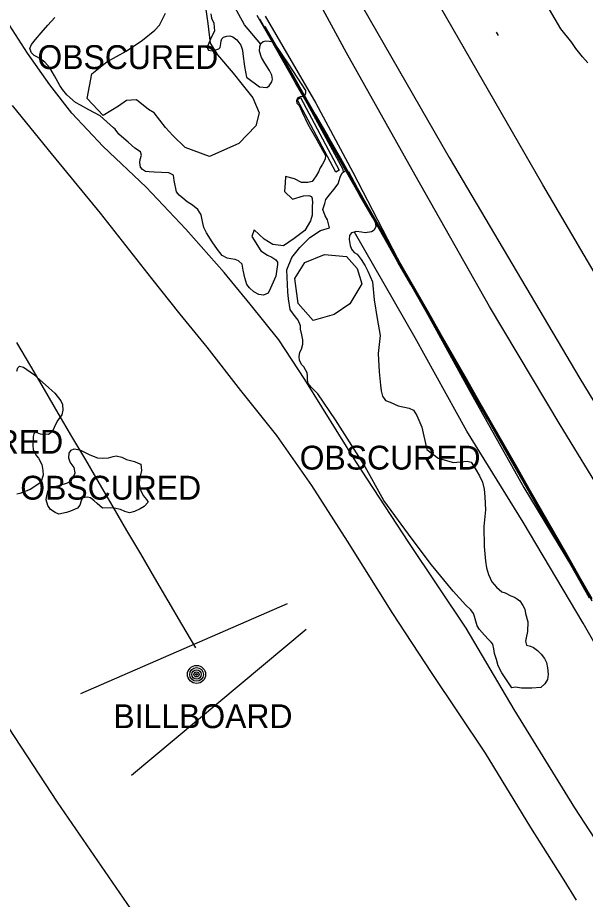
# Model space of a CAD drawing. Extents: x 368532 to 392481, y 10654822 to 10676899.
# Drawn here: x 376456.7 to 376575.6, y 10664679.2 to 10664864 of the extents above; entities that cross this region are included whole.
import ezdxf

# ---------------------------------------------------------------- set-up
doc = ezdxf.new("R2010")
doc.units = 0
for name, color, linetype in [('p_Catenary', 7, 'Continuous'), ('p_drainage culvert', 7, 'Continuous'), ('p_dtm obscured area', 7, 'Continuous'), ('p_dtm retaining wall', 7, 'Continuous'), ('p_railroad rr control', 7, 'Continuous'), ('p_road dirt road', 7, 'Continuous'), ('p_structure billboard', 7, 'Continuous'), ('p_structure fence', 7, 'Continuous'), ('p_veg tree', 7, 'Continuous'), ('p_veg woods', 7, 'Continuous')]:
    doc.layers.add(name, color=color, linetype=linetype)

msp = doc.modelspace()

# ---------------------------------------------------------------- linework, layer by layer
at = {"layer": 'p_Catenary'}
for points in [[(376576.52, 10664742.35), (376573.84, 10664747.05), (376571.16, 10664751.74), (376568.49, 10664756.44), (376565.81, 10664761.13), (376563.13, 10664765.83), (376560.46, 10664770.52), (376557.78, 10664775.22), (376555.1, 10664779.91), (376552.42, 10664784.61), (376549.75, 10664789.3), (376547.07, 10664794), (376544.39, 10664798.69), (376541.72, 10664803.38), (376539.04, 10664808.08), (376536.36, 10664812.77), (376533.68, 10664817.47), (376531.01, 10664822.16), (376528.33, 10664826.86), (376525.65, 10664831.55), (376522.98, 10664836.25), (376520.3, 10664840.94), (376517.62, 10664845.64), (376514.94, 10664850.33), (376512.27, 10664855.03), (376509.59, 10664859.72), (376506.91, 10664864.42)], [(376507.35, 10664863.77), (376510.02, 10664859.08), (376512.7, 10664854.39), (376515.38, 10664849.7), (376518.05, 10664845.01), (376520.73, 10664840.31), (376523.41, 10664835.62), (376526.08, 10664830.93), (376528.76, 10664826.24), (376531.44, 10664821.55), (376534.11, 10664816.86), (376536.79, 10664812.17), (376539.47, 10664807.47), (376542.14, 10664802.78), (376544.82, 10664798.09), (376547.5, 10664793.4), (376550.17, 10664788.71), (376552.85, 10664784.02), (376555.53, 10664779.33), (376558.2, 10664774.63), (376560.88, 10664769.94), (376563.56, 10664765.25), (376566.23, 10664760.56), (376568.91, 10664755.87), (376571.59, 10664751.18), (376574.26, 10664746.49), (376576.94, 10664741.8)], [(376576.96, 10664742), (376574.3, 10664746.67), (376571.63, 10664751.34), (376568.97, 10664756), (376566.3, 10664760.67), (376563.63, 10664765.34), (376560.97, 10664770), (376558.3, 10664774.67), (376555.63, 10664779.34), (376552.97, 10664784.01), (376550.3, 10664788.67), (376547.64, 10664793.34), (376544.97, 10664798.01), (376542.3, 10664802.67), (376539.64, 10664807.34), (376536.97, 10664812.01), (376534.3, 10664816.67), (376531.64, 10664821.34), (376528.97, 10664826.01), (376526.31, 10664830.67), (376523.64, 10664835.34), (376520.97, 10664840.01), (376518.31, 10664844.67), (376515.64, 10664849.34), (376512.97, 10664854.01), (376510.31, 10664858.67), (376507.64, 10664863.34)], [(376508.49, 10664862.18), (376511.13, 10664857.57), (376513.76, 10664852.96), (376516.39, 10664848.35), (376519.03, 10664843.73), (376521.66, 10664839.12), (376524.3, 10664834.51), (376526.93, 10664829.9), (376529.56, 10664825.28), (376532.2, 10664820.67), (376534.83, 10664816.06), (376537.47, 10664811.45), (376540.1, 10664806.84), (376542.73, 10664802.22), (376545.37, 10664797.61), (376548, 10664793), (376550.64, 10664788.39), (376553.27, 10664783.77), (376555.9, 10664779.16), (376558.54, 10664774.55), (376561.17, 10664769.94), (376563.81, 10664765.33), (376566.44, 10664760.71), (376569.07, 10664756.1), (376571.71, 10664751.49), (376574.34, 10664746.88), (376576.98, 10664742.26)], [(376456.5, 10664795.89), (376459.38, 10664790.97), (376462.26, 10664786.05), (376465.14, 10664781.13), (376468.02, 10664776.21), (376470.9, 10664771.29), (376473.78, 10664766.37), (376476.66, 10664761.45), (376479.54, 10664756.53), (376482.42, 10664751.61), (376485.3, 10664746.69), (376488.18, 10664741.77), (376491.06, 10664736.85), (376493.94, 10664731.93)]]:
    msp.add_lwpolyline(points, dxfattribs=at)
at = {"layer": 'p_drainage culvert'}
msp.add_line((376557.42, 10664860.23), (376557.02, 10664860.95), dxfattribs=at)
at = {"layer": 'p_dtm obscured area'}
for points in [[(376497.19, 10664864.81), (376497.33, 10664863.88), (376497.8, 10664862.85), (376497.93, 10664861.16), (376497.27, 10664859.81), (376496.45, 10664857.98), (376496.5, 10664857.5), (376496.71, 10664857.15), (376497.46, 10664857.03), (376498.02, 10664857.16), (376498.83, 10664857.45), (376499.12, 10664857.77), (376499.29, 10664858.57), (376499.32, 10664859.12), (376499.47, 10664859.53), (376499.84, 10664859.87), (376500.51, 10664860.11), (376501.12, 10664860.16), (376501.78, 10664859.94), (376502.59, 10664859.32), (376503.44, 10664858.22), (376503.81, 10664857.21), (376503.89, 10664856.41), (376504.25, 10664853.73), (376504.65, 10664851.52), (376507.34, 10664849.49), (376508.93, 10664849.35), (376509.39, 10664849.69), (376509.69, 10664850.11), (376509.93, 10664850.57), (376510.08, 10664851.11), (376509.93, 10664851.96), (376509.43, 10664852.89), (376508.47, 10664854.44), (376507.78, 10664855.63), (376507.35, 10664856.96), (376507.46, 10664857.94), (376507.65, 10664858.57), (376508.12, 10664858.99), (376508.72, 10664859.11), (376509.37, 10664859.09), (376509.93, 10664858.99), (376510.3, 10664858.86), (376513.53, 10664854.09), (376517, 10664848.75), (376516.98, 10664848.16), (376516.83, 10664847.73), (376516.37, 10664847.49), (376515.89, 10664847.42), (376515.42, 10664847.16), (376515.27, 10664846.97), (376515.13, 10664846.59), (376515.19, 10664846.09), (376515.67, 10664845.56), (376516.33, 10664844.15), (376517.48, 10664841.66), (376519.39, 10664838.38), (376520.53, 10664836.23), (376521.16, 10664835.12), (376521.14, 10664834.39), (376520.84, 10664833.8), (376520.54, 10664833.31), (376520.1, 10664832.52), (376519.74, 10664831.7), (376519.26, 10664830.85), (376518.78, 10664830.15), (376518.41, 10664829.63), (376517.47, 10664829.46), (376516.19, 10664829.45), (376514.72, 10664830.23), (376512.81, 10664830.73), (376512.74, 10664829.34), (376512.62, 10664827.53), (376514.3, 10664825.96), (376516.59, 10664826.63), (376517.7, 10664826.7), (376518.27, 10664826.49), (376518.38, 10664826.08), (376518.46, 10664825.21), (376518.39, 10664824.53), (376518.37, 10664822.63), (376518.03, 10664821.44), (376516.83, 10664819.4), (376514.63, 10664817.68), (376512.41, 10664816.16), (376510.19, 10664816.42), (376508.32, 10664817.58), (376506.28, 10664819.55), (376505.73, 10664818.14), (376507.63, 10664815.12), (376509.05, 10664814.24), (376509.98, 10664813.79)], [(376576.13, 10664854.53), (376575.03, 10664855.77), (376573.65, 10664857.56), (376572.82, 10664858.81), (376570.49, 10664861.68), (376568.08, 10664865.69)], [(376509.98, 10664813.79), (376510.79, 10664813.24), (376511.11, 10664812.74), (376511.12, 10664812.27), (376510.77, 10664809.84), (376509.7, 10664807.32), (376509.16, 10664806.24), (376508.17, 10664805.81), (376507.23, 10664805.95), (376506.16, 10664806.52), (376505.24, 10664807.34), (376504.71, 10664808.09), (376504.28, 10664809.44), (376503.97, 10664811.08), (376503.75, 10664812.36), (376502.98, 10664813.05), (376502.24, 10664813.32), (376501.33, 10664813.45), (376500.56, 10664813.58), (376499.56, 10664814.15), (376498.56, 10664815.41), (376497.47, 10664816.98), (376496.24, 10664818.9), (376495.7, 10664820.03), (376495.42, 10664821.29), (376495.13, 10664822.69), (376494.43, 10664823.82), (376493.31, 10664824.69), (376492.24, 10664825.41), (376491.3, 10664826.14), (376490.55, 10664826.8), (376490, 10664827.51), (376489.48, 10664829.83), (376489.34, 10664830.96), (376488.36, 10664831.48), (376485.3, 10664831.63), (376484.23, 10664831.68), (376483.49, 10664831.77), (376482.87, 10664832.17), (376482.47, 10664832.66), (376482.28, 10664833.66), (376482.34, 10664834.26), (376482.68, 10664835.18), (376482.42, 10664835.85), (376481.24, 10664836.61), (376479.83, 10664837.91), (376478.92, 10664838.65), (376477.9, 10664839.59), (376477.1, 10664840.59), (376476.79, 10664840.87), (376473.97, 10664843.42), (376471.62, 10664844.68), (376469.86, 10664845.63), (376468.83, 10664846.24), (376467, 10664847.8), (376466.08, 10664848.94), (376465.53, 10664849.74), (376464.4, 10664851.82), (376463.42, 10664853.48), (376462.37, 10664854.67), (376461.37, 10664855.46), (376460.73, 10664855.75), (376460.19, 10664856.04), (376459.58, 10664856.59), (376459.26, 10664857.55), (376459.6, 10664858.35), (376460.44, 10664859.43), (376461.62, 10664860.83), (376463.03, 10664862.44), (376464.53, 10664864.02)], [(376456.55, 10664789.93), (376456.76, 10664790.57), (376457.13, 10664790.92), (376457.9, 10664790.77), (376460.03, 10664789.24), (376463.23, 10664786.44), (376464.52, 10664785.32), (376465.72, 10664783.71), (376466.11, 10664782.92), (376466.14, 10664781.75), (376465.97, 10664780.78), (376465, 10664779.4), (376464.38, 10664778.07), (376463.95, 10664777.18), (376463.16, 10664776.64), (376461.5, 10664776.69), (376460.47, 10664777.11), (376460.1, 10664776.76), (376459.97, 10664776.22), (376459.98, 10664775.36), (376459.91, 10664774.41), (376459.97, 10664773.41), (376460.68, 10664772.17), (376461.1, 10664771.64), (376461.79, 10664770.35), (376462, 10664769.12), (376462.03, 10664768.08), (376461.53, 10664766.58), (376459.34, 10664765.13), (376457.2, 10664764.26), (376456.51, 10664764.15)]]:
    msp.add_lwpolyline(points, dxfattribs=at)
for points in [[(376560.25, 10664723.56), (376558.1, 10664726.68), (376557.37, 10664728.18), (376557.02, 10664729.49), (376556.62, 10664730.75), (376556.48, 10664731.74), (376556.22, 10664732.7), (376555.9, 10664733.14), (376555.35, 10664733.66), (376554.49, 10664734.59), (376553.46, 10664735.74), (376552.95, 10664736.55), (376552.69, 10664737.48), (376552.43, 10664738.5), (376552.17, 10664739.14), (376551.63, 10664739.89), (376550.61, 10664740.86), (376547.96, 10664743.81), (376543.38, 10664749.32), (376539.37, 10664754.68), (376533.39, 10664762.8), (376529.13, 10664770.48), (376523.3, 10664779.72), (376519.59, 10664785.13), (376518.75, 10664785.96), (376518.24, 10664786.47), (376517.58, 10664787.31), (376517.43, 10664788.09), (376517.42, 10664788.93), (376517.33, 10664789.58), (376516.67, 10664790.81), (376516.22, 10664791.25), (376515.77, 10664792.17), (376515.69, 10664793), (376515.8, 10664793.86), (376516.15, 10664794.53), (376516.47, 10664795.56), (376516.46, 10664796.5), (376516.25, 10664797.55), (376515.96, 10664798.68), (376515.98, 10664799.43), (376515.48, 10664800.6), (376514.45, 10664801.89), (376513.82, 10664802.86), (376513.42, 10664805.04), (376513.33, 10664806.52), (376513.06, 10664811.15), (376514.16, 10664813.75), (376515.82, 10664815.84), (376517.93, 10664817.91), (376520.12, 10664819.35), (376522.02, 10664819.93), (376521.59, 10664821.64), (376521.12, 10664822.45), (376520.63, 10664823.76), (376521.03, 10664825.04), (376521.26, 10664825.87), (376522.06, 10664826.83), (376522.95, 10664827.95), (376523.82, 10664829.18), (376524.24, 10664830.57), (376524.69, 10664831.49), (376525.3, 10664831.9), (376526.02, 10664831.74), (376527.83, 10664828.36), (376530.95, 10664822.33), (376531.62, 10664821.04), (376531.72, 10664820.25), (376531.38, 10664819.47), (376530.81, 10664819.13), (376529.49, 10664818.87), (376528.76, 10664819.03), (376527.65, 10664819.15), (376526.67, 10664818.9), (376526.25, 10664818.37), (376526.15, 10664817.49), (376526.39, 10664816.21), (376526.61, 10664815.47), (376527.2, 10664814.79), (376527.8, 10664814.39), (376528.65, 10664813.3), (376529.48, 10664811.97), (376530.05, 10664810.88), (376531.01, 10664808.66), (376531.37, 10664804.86), (376532.03, 10664800.95), (376532.61, 10664797.36), (376532.25, 10664793.59), (376532.4, 10664789.75), (376532.68, 10664786.94), (376532.85, 10664785.81), (376533.11, 10664784.68), (376533.79, 10664783.75), (376534.76, 10664783.39), (376536.4, 10664782.64), (376538.72, 10664782.13), (376539.6, 10664781.75), (376540.29, 10664780.64), (376541.35, 10664778.19), (376542.39, 10664773.49), (376544.76, 10664771.7), (376548.02, 10664770.73), (376550.86, 10664771.07), (376551.71, 10664770.84), (376552.55, 10664769.48), (376553.48, 10664767.94), (376554.05, 10664766.65), (376554.4, 10664765.15), (376554.57, 10664763.59), (376554.7, 10664760.86), (376554.35, 10664757.32), (376554.42, 10664753.15), (376554.73, 10664750.09), (376554.91, 10664748.67), (376555.3, 10664747.32), (376556.02, 10664745.77), (376557.04, 10664744.61), (376558.15, 10664743.69), (376558.8, 10664743.43), (376560.01, 10664742.84), (376560.76, 10664742.52), (376561.4, 10664742.15), (376561.89, 10664741.77), (376562.55, 10664740.76), (376562.91, 10664740.04), (376563.09, 10664739.14), (376563.6, 10664737.38), (376563.49, 10664735.37), (376563.19, 10664733.99), (376563.07, 10664733.34), (376563.29, 10664732.5), (376564.1, 10664732.25), (376564.74, 10664732.01), (376565.61, 10664731.36), (376566.36, 10664730.6), (376567.08, 10664729.7), (376567.47, 10664728.84), (376567.71, 10664727.74), (376567.84, 10664726.4), (376567.68, 10664725.28), (376567.13, 10664724.35), (376566.26, 10664723.61), (376564.38, 10664723.44), (376562.26, 10664723.5), (376561.02, 10664723.67)], [(376469.7, 10664773.42), (376471.83, 10664772.38), (376473.4, 10664771.74), (376474.51, 10664771.64), (376475.74, 10664771.73), (376476.69, 10664772.05), (376477.34, 10664772.13), (376478.53, 10664771.87), (376479.54, 10664771.42), (376481.2, 10664770.98), (376481.98, 10664770.63), (376482.53, 10664770.39), (376482.63, 10664769.12), (376482.24, 10664767.32), (376482.13, 10664766.2), (376482.42, 10664765.03), (376482.99, 10664763.87), (376483.7, 10664763.01), (376484.03, 10664762.45), (376483.23, 10664761.57), (376482.36, 10664761.02), (376481.18, 10664760.46), (376480.11, 10664760.23), (376479.16, 10664760.48), (376478.28, 10664760.89), (376476.95, 10664761.16), (376476.22, 10664761.25), (376474.45, 10664761.18), (376473.36, 10664762.15), (376472.75, 10664762.73), (376471.95, 10664763.37), (376471.34, 10664763.51), (376470.3, 10664763.33), (376470.03, 10664762.7), (376469.71, 10664761.85), (376469.25, 10664761.19), (376467.8, 10664760.53), (376466.92, 10664760.28), (376465.32, 10664759.93), (376464.55, 10664760.29), (376463.6, 10664760.89), (376463.06, 10664761.75), (376462.71, 10664762.96), (376462.82, 10664763.83), (376463, 10664764.65), (376463.23, 10664765.22), (376463.95, 10664765.65), (376465.42, 10664765.96), (376467.13, 10664766.5), (376467.76, 10664766.82), (376468.65, 10664768.18), (376468.79, 10664768.61), (376468.52, 10664769.69), (376467.68, 10664770.85), (376467.46, 10664771.67), (376467.52, 10664772.72), (376467.91, 10664773.38), (376468.55, 10664773.61)]]:
    msp.add_lwpolyline(points, close=True, dxfattribs=at)
at = {"layer": 'p_dtm retaining wall'}
for p, q in [((376515.24, 10664846.87), (376515.97, 10664847.26)), ((376523.32, 10664831.63), (376515.24, 10664846.87)), ((376515.97, 10664847.26), (376524.05, 10664832.02)), ((376524.05, 10664832.02), (376523.32, 10664831.63))]:
    msp.add_line(p, q, dxfattribs=at)
at = {"layer": 'p_railroad rr control'}
for points in [[(376518.26, 10664884.94), (376547.07, 10664834.69), (376574.45, 10664788.39), (376598.1, 10664749.47), (376608.18, 10664733.34)], [(376617.16, 10664745.51), (376603.69, 10664767.1), (376586.83, 10664794.71), (376566.73, 10664828.96), (376541.59, 10664872.72)], [(376522.38, 10664617.15), (376520.66, 10664619.52), (376488.85, 10664664.95), (376465.05, 10664699.59), (376440.73, 10664736.6), (376421.11, 10664766.72), (376392.5, 10664811.2), (376386.08, 10664821.77)]]:
    msp.add_lwpolyline(points, dxfattribs=at)
at = {"layer": 'p_road dirt road'}
for p, q in [((376525.62, 10664856.62), (376509.21, 10664886.84)), ((376458.78, 10664856.57), (376449.38, 10664871.04)), ((376508.54, 10664864.3), (376519.14, 10664846.1)), ((376463.48, 10664849.93), (376458.78, 10664856.57)), ((376539.94, 10664830.95), (376525.62, 10664856.62)), ((376468.07, 10664844), (376463.48, 10664849.93)), ((376519.14, 10664846.1), (376526.89, 10664831.64)), ((376463.16, 10664836.28), (376455.63, 10664845.61)), ((376474.59, 10664837.02), (376468.07, 10664844)), ((376483.66, 10664828.46), (376474.59, 10664837.02)), ((376474.03, 10664823.03), (376463.16, 10664836.28)), ((376526.89, 10664831.64), (376538.3, 10664809.63)), ((376555.53, 10664803.47), (376539.94, 10664830.95)), ((376491.96, 10664819.69), (376483.66, 10664828.46)), ((376484.8, 10664809.33), (376474.03, 10664823.03)), ((376499.99, 10664810.58), (376491.96, 10664819.69)), ((376490.72, 10664801.84), (376484.8, 10664809.33)), ((376505.43, 10664803.98), (376499.99, 10664810.58)), ((376538.3, 10664809.63), (376551.44, 10664785.72)), ((376511.42, 10664796.47), (376505.43, 10664803.98)), ((376496.38, 10664794.91), (376490.72, 10664801.84)), ((376570.31, 10664778.65), (376555.53, 10664803.47)), ((376516.89, 10664788.18), (376511.42, 10664796.47)), ((376503.46, 10664785.85), (376496.38, 10664794.91)), ((376527.54, 10664770.99), (376516.89, 10664788.18)), ((376510.99, 10664776.42), (376503.46, 10664785.85)), ((376551.44, 10664785.72), (376562.7, 10664765.52)), ((376583.27, 10664757.42), (376570.31, 10664778.65)), ((376518.31, 10664765.97), (376510.99, 10664776.42)), ((376538.66, 10664753.97), (376527.54, 10664770.99)), ((376525.77, 10664754.31), (376518.31, 10664765.97)), ((376562.7, 10664765.52), (376575.69, 10664744.06)), ((376535.27, 10664739.09), (376525.77, 10664754.31)), ((376550.66, 10664736.05), (376538.66, 10664753.97)), ((376543.38, 10664726.78), (376535.27, 10664739.09)), ((376560.69, 10664718.99), (376550.66, 10664736.05)), ((376554.69, 10664709.83), (376543.38, 10664726.78)), ((376573.44, 10664698.4), (376560.69, 10664718.99)), ((376564.22, 10664694.27), (376554.69, 10664709.83)), ((376577.6, 10664691.93), (376573.44, 10664698.4)), ((376571.16, 10664683.2), (376564.22, 10664694.27)), ((376573.75, 10664679.07), (376571.16, 10664683.2))]:
    msp.add_line(p, q, dxfattribs=at)
at = {"layer": 'p_structure billboard'}
for points in [[(376513.19, 10664741.14), (376469.86, 10664722.29)], [(376480.53, 10664705.21), (376517.14, 10664735.86)]]:
    msp.add_lwpolyline(points, dxfattribs=at)
for radius in [1.9, 1.44, 0.973, 0.539, 0.192]:
    msp.add_circle((376494.18, 10664726.35), radius, dxfattribs=at)
at = {"layer": 'p_structure fence'}
for p, q in [((376504.24, 10664862.52), (376494.23, 10664880.58)), ((376507.61, 10664858.44), (376504.24, 10664862.52)), ((376524.92, 10664832.15), (376516.53, 10664847.58)), ((376524.95, 10664831.66), (376524.92, 10664832.15)), ((376539.99, 10664796.91), (376527.29, 10664819.06)), ((376550.77, 10664777.35), (376539.99, 10664796.91)), ((376562.56, 10664758.23), (376550.77, 10664777.35)), ((376575.14, 10664737.07), (376562.56, 10664758.23)), ((376588.82, 10664713.12), (376575.14, 10664737.07))]:
    msp.add_line(p, q, dxfattribs=at)
at = {"layer": 'p_veg tree'}
msp.add_lwpolyline([(376495.63, 10664869.12), (376496.56, 10664862.77), (376497.04, 10664858.62), (376498.59, 10664856.17), (376501.84, 10664852.39), (376503.72, 10664849.95), (376505.99, 10664847.2), (376507.32, 10664844.05), (376506.59, 10664841.33), (376503.04, 10664837.62), (376496.92, 10664834.87), (376491.82, 10664836.77), (376489.18, 10664839.31), (376487.65, 10664840.96), (376485.28, 10664844.07), (376484.13, 10664844.76), (376481.59, 10664846.77), (376479.49, 10664846.62), (376477.86, 10664845.45), (376474.63, 10664843.46), (376471.27, 10664847.07), (376472.23, 10664852.23), (376475.41, 10664854.74), (376479.42, 10664856.98), (376482.88, 10664859.28), (376485.47, 10664861.4), (376486.39, 10664862.4), (376487.7, 10664864.95)], dxfattribs=at)
at = {"layer": 'p_veg woods'}
msp.add_lwpolyline([(376518.61, 10664800.5), (376515.48, 10664804.11), (376514.8, 10664809.34), (376516.88, 10664812.67), (376521.01, 10664814.37), (376525.61, 10664813.96), (376527.82, 10664811.42), (376528.83, 10664808.24), (376526.31, 10664804), (376523.02, 10664801.79)], close=True, dxfattribs=at)

# ---------------------------------------------------------------- texts
at = {"layer": 'p_dtm obscured area'}
for p in [(376458.99, 10664853.22), (376426.5, 10664772.6), (376513.92, 10664769.28), (376455.4, 10664762.98)]:
    msp.add_text(' OBSCURED', height=5, dxfattribs=at).set_placement(p)
at = {"layer": 'p_structure billboard'}
msp.add_text('BILLBOARD', height=5, dxfattribs=at).set_placement((376476.75, 10664715.09))

doc.saveas('drawing.dxf')
